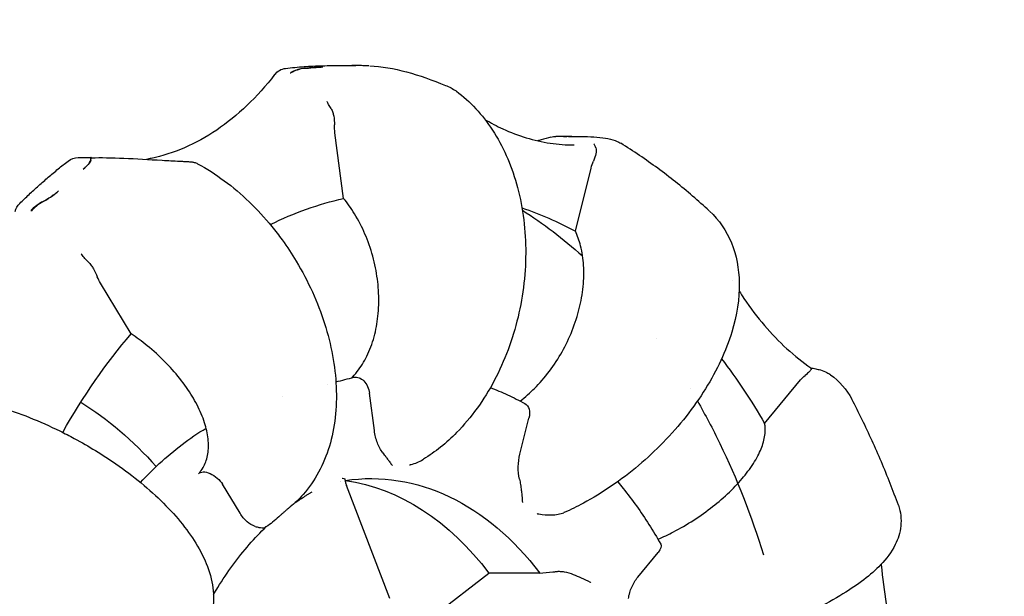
# Model space of a CAD drawing. Header units: inches. Extents: x 1 to 669, y 0 to 417.
# Tile 269 of 448: x 365.93 to 367.74, y 233.04 to 234.11. Entities that reach past the tile are written whole.
import ezdxf

# ---------------------------------------------------------------- set-up
doc = ezdxf.new("R2010")
doc.units = ezdxf.units.IN
doc.header["$LTSCALE"] = 12
doc.header["$MEASUREMENT"] = 0
doc.header["$PDMODE"] = 1
doc.layers.get('Defpoints').update_dxf_attribs({"linetype": 'CONTINUOUS'})
doc.layers.add('D', color=2, linetype='CONTINUOUS')
doc.layers.add('Q', color=4, linetype='CONTINUOUS')
doc.styles.get("Standard").update_dxf_attribs({"font": 'SIMPLEX.SHX', "width": 0.875})
doc.dimstyles.get("Standard").update_dxf_attribs({"dimscale": 28, "dimtxt": 0.125, "dimasz": 0.125, "dimexe": 0.04375, "dimexo": 0.0625, "dimgap": 0.04375, "dimtad": 0, "dimtih": 1, "dimtoh": 1, "dimdec": 4, "dimzin": 12, "dimdsep": 46, "dimlunit": 5, "dimtxsty": 'Standard', "dimcen": 0, "dimclrd": 256, "dimclre": 256, "dimclrt": 256, "dimadec": 1, "dimazin": 3, "dimtfac": 0.875, "dimtdec": 4, "dimtofl": 0, "dimtmove": 0, "dimatfit": 2, "dimfxl": 1, "dimtolj": 1, "dimtzin": 12, "dimlwd": 13, "dimlwe": 13, "dimarcsym": 0})
doc.dimstyles.new('STANDARD$0', dxfattribs={"dimscale": 32, "dimtxt": 0.09375, "dimasz": 0.0625, "dimexe": 0.03125, "dimexo": 0.03125, "dimgap": 0.03125, "dimtad": 1, "dimtih": 1, "dimtoh": 1, "dimdec": 4, "dimzin": 12, "dimdsep": 46, "dimlunit": 5, "dimtxsty": 'Standard', "dimcen": -0.03125, "dimclrd": 256, "dimclre": 256, "dimclrt": 256, "dimadec": 0, "dimazin": 0, "dimtfac": 0.875, "dimtdec": 4, "dimtofl": 0, "dimtmove": 0, "dimatfit": 3, "dimfxl": 1, "dimtolj": 1, "dimtzin": 12, "dimlwd": 13, "dimlwe": 13, "dimarcsym": 0})

# ---------------------------------------------------------------- blocks, each defined once
blk = doc.blocks.new('*D70')
at = {"layer": 'D', "lineweight": 13, "transparency": 16777216}
for p, q in [((327.5446, 287.0038), (425.2048, 287.0038)), ((424.2048, 285.0038), (424.2048, 231.3716)), ((424.2048, 167.621), (424.2048, 223.2466)), ((370.1312, 165.621), (425.2048, 165.621))]:
    blk.add_line(p, q, dxfattribs=at)
at = {"layer": 'D', "transparency": 16777216}
for points in [[(423.8715, 285.0038), (424.5382, 285.0038), (424.2048, 287.0038)], [(423.8715, 167.621), (424.5382, 167.621), (424.2048, 165.621)]]:
    blk.add_solid(points, dxfattribs=at)
at = {"layer": 'Defpoints', "color": 0, "transparency": 16777216}
for p in [(326.5446, 287.0038), (369.1312, 165.621), (424.2048, 165.621)]:
    blk.add_point(p, dxfattribs=at)
at = {"layer": 'D', "transparency": 16777216, "insert": (424.2048, 227.3091), "char_height": 3, "attachment_point": 5}
blk.add_mtext('\\A1;121{\\H0.875x;\\S1/2;}{}{\\C2;%%p1}', dxfattribs=at)

msp = doc.modelspace()

# ---------------------------------------------------------------- linework, layer by layer
at = {"layer": 'Q', "extrusion": (-1, 4.93038e-32, -2.22045e-16)}
for p, q in [((366.50067, 234.02097), (366.54201, 234.02097)), ((366.52262, 233.77662), (366.50662, 233.89752)), ((366.93808, 233.89066), (366.91303, 233.89066)), ((366.03408, 233.85159), (366.05779, 233.85159)), ((366.9491, 233.71627), (366.97799, 233.83229)), ((366.13194, 233.52732), (366.07534, 233.6207)), ((367.29711, 233.36244), (367.36315, 233.44248)), ((366.5792, 233.34915), (366.57006, 233.41817)), ((366.84697, 233.30606), (366.86346, 233.3723)), ((366.33207, 233.19712), (366.29975, 233.25044)), ((366.60768, 233.04007), (366.52775, 233.24826)), ((367.06363, 233.07941), (367.10133, 233.12511)), ((366.68952, 233.00985), (366.78976, 233.08682)), ((366.88334, 233.08682), (366.78976, 233.08682))]:
    msp.add_line(p, q, dxfattribs=at)
at = {"layer": 'Q', "extrusion": (2.22045e-16, -1.09476e-47, -1)}
for centre, start, end in [((-366.41949, 233.98615), 37.59715, 83.21766), ((-366.91303, 233.86066), 72.51018, 90), ((-366.03408, 233.82159), 52.14403, 90), ((-365.9477, 233.74585), 12.52337, 45.48645)]:
    msp.add_arc(centre, 0.03, start, end, dxfattribs=at)
at = {"layer": 'Q', "extrusion": (2.22045e-16, 6.16298e-33, -1)}
msp.add_ellipse((366.55265, 233.90478), major_axis=(-0.00814, 0.07137), ratio=0.6484053, start_param=-1.598605, end_param=-1.3992679, dxfattribs=at)
at = {"layer": 'Q', "extrusion": (2.22045e-16, -3.85186e-34, -1)}
msp.add_ellipse((367.02042, 233.80602), major_axis=(0.00107, 0.07319), ratio=0.6244255, start_param=-1.2129439, end_param=-1.0136068, dxfattribs=at)
at = {"layer": 'Q', "extrusion": (2.22045e-16, 1.09476e-47, -1)}
msp.add_ellipse((366.65623, 232.62097), major_axis=(0, 1.171), ratio=0.7071068, start_param=-0.3305652, end_param=-0.1620717, dxfattribs=at)
at = {"layer": 'Q', "extrusion": (2.22045e-16, 3.28429e-47, -1)}
msp.add_ellipse((366.65623, 232.62097), major_axis=(0, 1.171), ratio=0.7071068, start_param=0.2370826, end_param=0.3615271, dxfattribs=at)
at = {"layer": 'Q', "extrusion": (2.22045e-16, 0, -1)}
for centre, major_axis, ratio, start_param, end_param in [((366.11263, 233.65954), (-0.01221, 0.06674), 0.7268472, -2.0534258, -1.8540887), ((366.65623, 232.62097), (0, -1.171), 0.7071068, -2.3960862, -2.2564668), ((367.39061, 233.38974), (-0.0097, -0.07045), 0.6615542, -3.9617776, -3.7624405), ((365.80063, 232.62097), (0, -0.85), 0.7071068, -2.7340152, -2.4636799)]:
    msp.add_ellipse(centre, major_axis=major_axis, ratio=ratio, start_param=start_param, end_param=end_param, dxfattribs=at)
at = {"layer": 'Q', "extrusion": (2.22045e-16, -1.09476e-47, -1)}
msp.add_ellipse((366.65623, 232.62097), major_axis=(0, 1.171), ratio=0.7071068, start_param=-0.9032571, end_param=-0.6856704, dxfattribs=at)
at = {"layer": 'Q', "extrusion": (2.22045e-16, -1.2326e-32, -1)}
msp.add_ellipse((366.54885, 233.41817), major_axis=(0.00767, -0.02902), ratio=0.6946937, start_param=3.1721419, end_param=4.894048, dxfattribs=at)
at = {"layer": 'Q', "extrusion": (2.22045e-16, 2.46519e-32, -1)}
msp.add_ellipse((366.84224, 233.3723), major_axis=(-0.01337, -0.02687), ratio=0.6666771, start_param=3.1689564, end_param=4.3921208, dxfattribs=at)
at = {"layer": 'Q', "extrusion": (2.22045e-16, 2.46519e-31, -1)}
msp.add_ellipse((366.27854, 233.25044), major_axis=(0.02314, -0.01911), ratio=0.536762, start_param=-3.1119403, end_param=-0.9943055, dxfattribs=at)
at = {"layer": 'Q', "extrusion": (2.22045e-16, -3.28429e-47, -1)}
msp.add_ellipse((366.57303, 232.62097), major_axis=(0, 0.64), ratio=0.7071068, start_param=-0.105854, end_param=0.7555534, dxfattribs=at)
at = {"layer": 'Q', "extrusion": (2.22045e-16, -2.18953e-47, -1)}
msp.add_ellipse((366.47945, 232.62097), major_axis=(0, 0.64), ratio=0.7071068, start_param=0.1035763, end_param=0.7555534, dxfattribs=at)
at = {"layer": 'Q', "extrusion": (2.22045e-16, -4.93038e-32, -1)}
msp.add_ellipse((367.08011, 233.12511), major_axis=(-0.02566, -0.01556), ratio=0.460112, start_param=3.1549717, end_param=4.0633844, dxfattribs=at)
at = {"layer": 'Q'}
for points, knots in [([(366.41594, 234.01594), (366.42158, 234.01661), (366.42721, 234.01722), (366.4385, 234.01829), (366.44414, 234.01876), (366.45544, 234.01956), (366.46109, 234.0199), (366.47239, 234.02044), (366.47805, 234.02064), (366.48936, 234.02091), (366.49501, 234.02097), (366.50067, 234.02097)], [4.628490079, 4.628490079, 4.628490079, 4.628490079, 4.64526986, 4.64526986, 4.66204964, 4.66204964, 4.67882942, 4.67882942, 4.6956092, 4.6956092, 4.71238898, 4.71238898, 4.71238898, 4.71238898]), ([(366.45113, 234.01586), (366.44647, 234.01546), (366.44178, 234.01438), (366.43327, 234.01145), (366.42933, 234.00966), (366.42521, 234.00735), (366.42481, 234.00712), (366.42442, 234.00689)], [-0.068598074, -0.068598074, -0.068598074, -0.068598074, -0.032553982, -0.032553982, 0, 0, 0.0034908, 0.0034908, 0.0034908, 0.0034908]), ([(366.45127, 234.01605), (366.44974, 234.01595), (366.44819, 234.01577), (366.44661, 234.01553), (366.43951, 234.01443), (366.43219, 234.0119), (366.42547, 234.00825)], [0.221604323, 0.221604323, 0.221604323, 0.221604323, 0.232321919, 0.232321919, 0.232321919, 0.280565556, 0.280565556, 0.280565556, 0.280565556]), ([(366.48429, 234.01857), (366.48403, 234.01855), (366.48377, 234.01853), (366.48168, 234.01835), (366.47974, 234.0182), (366.4748, 234.0178), (366.47168, 234.01755), (366.46269, 234.01682), (366.45677, 234.01634), (366.45113, 234.01586)], [0, 0, 0, 0, 0.002767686, 0.002767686, 0.022227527, 0.022227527, 0.05019511, 0.05019511, 0.099680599, 0.099680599, 0.099680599, 0.099680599]), ([(366.45127, 234.01605), (366.45183, 234.01609), (366.4524, 234.01612), (366.45925, 234.01659), (366.46579, 234.01709), (366.47641, 234.01793), (366.4806, 234.01827), (366.48429, 234.01857)], [-0.223431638, -0.223431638, -0.223431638, -0.223431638, -0.219067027, -0.219067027, -0.17114976, -0.17114976, -0.135953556, -0.135953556, -0.135953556, -0.135953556]), ([(366.56884, 234.02057), (366.56702, 234.02063), (366.5652, 234.02067), (366.56155, 234.02076), (366.55973, 234.0208), (366.55609, 234.02086), (366.55427, 234.02089), (366.55062, 234.02093), (366.5488, 234.02095), (366.54515, 234.02097), (366.54333, 234.02097), (366.54151, 234.02097)], [1.549650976, 1.549650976, 1.549650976, 1.549650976, 1.553991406, 1.553991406, 1.558331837, 1.558331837, 1.562672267, 1.562672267, 1.567012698, 1.567012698, 1.571353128, 1.571353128, 1.571353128, 1.571353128]), ([(366.57084, 234.0205), (366.59182, 234.01968), (366.61482, 234.01569), (366.6616, 234.00306), (366.68594, 233.99439), (366.71005, 233.98458)], [0.00251336, 0.00251336, 0.00251336, 0.00251336, 0.08328377, 0.08328377, 0.16205434, 0.16205434, 0.16205434, 0.16205434]), ([(366.39572, 234.00446), (366.3797, 233.98366), (366.36266, 233.96464), (366.32697, 233.93052), (366.30831, 233.91543), (366.26986, 233.88945), (366.25006, 233.87856), (366.20975, 233.8611), (366.18924, 233.85454), (366.16571, 233.84956), (366.16284, 233.849), (366.15998, 233.84847)], [0.82796685, 0.82796685, 0.82796685, 0.82796685, 0.97653275, 0.97653275, 1.12509864, 1.12509864, 1.27366454, 1.27366454, 1.42223043, 1.42223043, 1.44277661, 1.44277661, 1.44277661, 1.44277661]), ([(366.72999, 233.9739), (366.75547, 233.95503), (366.77803, 233.93053), (366.81541, 233.87328), (366.8304, 233.83953), (366.85134, 233.7659), (366.85707, 233.72485), (366.85801, 233.64191), (366.85317, 233.59895), (366.83363, 233.51724), (366.81876, 233.47741), (366.7808, 233.40559), (366.75717, 233.3727), (366.71171, 233.32644), (366.69111, 233.30982), (366.66939, 233.29651)], [0, 0, 0, 0, 0.11534859, 0.11534859, 0.23509994, 0.23509994, 0.36069923, 0.36069923, 0.48718854, 0.48718854, 0.61315978, 0.61315978, 0.73980248, 0.73980248, 0.82906332, 0.82906332, 0.82906332, 0.82906332]), ([(366.71005, 233.98458), (366.71347, 233.98319), (366.71689, 233.98166), (366.72339, 233.97827), (366.7265, 233.97641), (366.72937, 233.97434)], [0, 0, 0, 0, 0.011134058, 0.011134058, 0.022039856, 0.022039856, 0.022039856, 0.022039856]), ([(366.49962, 233.94195), (366.49787, 233.94475), (366.49632, 233.9472), (366.49378, 233.9514), (366.49278, 233.95316), (366.49204, 233.9546), (366.49204, 233.9546), (366.49203, 233.95463)], [0.000001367, 0.000001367, 0.000001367, 0.000001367, 0.030242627, 0.030242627, 0.060141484, 0.060141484, 0.060484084, 0.060484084, 0.060484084, 0.060484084]), ([(366.49962, 233.94195), (366.50099, 233.93976), (366.50202, 233.93719), (366.50343, 233.93245), (366.50392, 233.93027), (366.50522, 233.92291), (366.50565, 233.9173), (366.50566, 233.91176)], [-0.084371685, -0.084371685, -0.084371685, -0.084371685, -0.060530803, -0.060530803, -0.04218495, -0.04218495, -0.000000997, -0.000000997, -0.000000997, -0.000000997]), ([(366.78255, 233.92192), (366.79336, 233.9155), (366.80432, 233.90972), (366.82962, 233.89803), (366.84402, 233.89255), (366.87307, 233.88377), (366.88772, 233.88047), (366.91713, 233.87608), (366.93189, 233.87498), (366.94665, 233.87498)], [4.31456712, 4.31456712, 4.31456712, 4.31456712, 4.39662432, 4.39662432, 4.50187921, 4.50187921, 4.60713409, 4.60713409, 4.71238898, 4.71238898, 4.71238898, 4.71238898]), ([(366.90401, 233.88927), (366.89797, 233.88737), (366.8919, 233.88565), (366.88371, 233.8836), (366.88159, 233.88309), (366.87948, 233.88261)], [1.351565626, 1.351565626, 1.351565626, 1.351565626, 1.395411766, 1.395411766, 1.410649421, 1.410649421, 1.410649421, 1.410649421]), ([(366.93628, 233.89037), (366.93375, 233.89029), (366.93122, 233.89007), (366.92826, 233.88965), (366.92781, 233.88958), (366.92736, 233.8895)], [-0.019252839, -0.019252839, -0.019252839, -0.019252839, 0, 0, 0.0034908, 0.0034908, 0.0034908, 0.0034908]), ([(366.93628, 233.89037), (366.9563, 233.89097), (366.97407, 233.89061), (367.00381, 233.88788), (367.0152, 233.88597), (367.02798, 233.88046), (367.0301, 233.87941), (367.03232, 233.87803)], [0, 0, 0, 0, 0.07593464, 0.07593464, 0.15555523, 0.15555523, 0.17115658, 0.17115658, 0.17115658, 0.17115658]), ([(366.98653, 233.86988), (366.98715, 233.86811), (366.98731, 233.86609), (366.98711, 233.86234), (366.98686, 233.86061), (366.98565, 233.85471), (366.98415, 233.85009), (366.9822, 233.84529)], [-0.084371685, -0.084371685, -0.084371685, -0.084371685, -0.060530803, -0.060530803, -0.04218495, -0.04218495, -0.000000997, -0.000000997, -0.000000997, -0.000000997]), ([(366.98653, 233.86988), (366.98574, 233.87214), (366.98498, 233.87383), (366.98368, 233.87618), (366.98313, 233.87684), (366.98271, 233.87706), (366.98271, 233.87706), (366.9827, 233.87706)], [0.000001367, 0.000001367, 0.000001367, 0.000001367, 0.030242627, 0.030242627, 0.060141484, 0.060141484, 0.060484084, 0.060484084, 0.060484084, 0.060484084]), ([(367.19515, 233.75366), (367.18511, 233.76294), (367.17491, 233.77203), (367.15418, 233.78984), (367.14365, 233.79855), (367.12226, 233.81558), (367.11139, 233.82389), (367.08935, 233.8401), (367.07816, 233.848), (367.05548, 233.86335), (367.04398, 233.8708), (367.03233, 233.87803)], [0.99185233, 0.99185233, 0.99185233, 0.99185233, 1.02501006, 1.02501006, 1.05816778, 1.05816778, 1.0913255, 1.0913255, 1.12448322, 1.12448322, 1.15764094, 1.15764094, 1.15764094, 1.15764094]), ([(365.92667, 233.76724), (365.93239, 233.77287), (365.93816, 233.77842), (365.94978, 233.78934), (365.95564, 233.79472), (365.96743, 233.8053), (365.97336, 233.81051), (365.98532, 233.82074), (365.99133, 233.82577), (366.00344, 233.83566), (366.00954, 233.84051), (366.01567, 233.84528)], [4.1048913, 4.1048913, 4.1048913, 4.1048913, 4.12588433, 4.12588433, 4.14687736, 4.14687736, 4.16787039, 4.16787039, 4.18886341, 4.18886341, 4.20985644, 4.20985644, 4.20985644, 4.20985644]), ([(366.04356, 233.83039), (366.04776, 233.83385), (366.0512, 233.83728), (366.0558, 233.84319), (366.05706, 233.84563), (366.0574, 233.84769), (366.05741, 233.84779), (366.05742, 233.84788)], [-0.427982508, -0.427982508, -0.427982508, -0.427982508, -0.384201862, -0.384201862, -0.344834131, -0.344834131, -0.342890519, -0.342890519, -0.342890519, -0.342890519]), ([(366.05761, 233.84784), (366.05756, 233.84758), (366.05751, 233.84733), (366.05681, 233.84484), (366.05514, 233.8421), (366.05118, 233.83745), (366.04958, 233.83578), (366.04648, 233.83287), (366.04506, 233.83163), (366.04356, 233.83039)], [-0.096603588, -0.096603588, -0.096603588, -0.096603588, -0.090952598, -0.090952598, -0.04391019, -0.04391019, -0.018693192, -0.018693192, 0, 0, 0, 0]), ([(366.05742, 233.84788), (366.05749, 233.84846), (366.05755, 233.84898), (366.0576, 233.84943), (366.05776, 233.85087), (366.05782, 233.85159), (366.05779, 233.85159)], [-0.071452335, -0.071452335, -0.071452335, -0.071452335, -0.058365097, -0.058365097, -0.058365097, -0.016567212, -0.016567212, -0.016567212, -0.016567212]), ([(366.05761, 233.84784), (366.05791, 233.84956), (366.05817, 233.85059), (366.05852, 233.85127), (366.05862, 233.85137), (366.05872, 233.85137)], [0.000015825, 0.000015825, 0.000015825, 0.000015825, 0.035957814, 0.035957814, 0.051773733, 0.051773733, 0.051773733, 0.051773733]), ([(366.05874, 233.85137), (366.05869, 233.85139), (366.05863, 233.8514), (366.05851, 233.85143), (366.05844, 233.85144), (366.05831, 233.85147), (366.05825, 233.85149), (366.05812, 233.85152), (366.05805, 233.85153), (366.05792, 233.85156), (366.05786, 233.85158), (366.05779, 233.85159)], [1.7324591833, 1.7324591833, 1.7324591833, 1.7324591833, 1.7328757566, 1.7328757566, 1.7333430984, 1.7333430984, 1.7338104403, 1.7338104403, 1.7342777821, 1.7342777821, 1.7347451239, 1.7347451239, 1.7347451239, 1.7347451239]), ([(366.05872, 233.85137), (366.0756, 233.85183), (366.09605, 233.85152), (366.14019, 233.84969), (366.16433, 233.8482), (366.19946, 233.84621), (366.21011, 233.84564), (366.22078, 233.84514)], [0, 0, 0, 0, 0.07827829, 0.07827829, 0.15388705, 0.15388705, 0.18596698, 0.18596698, 0.18596698, 0.18596698]), ([(366.22078, 233.84514), (366.22327, 233.84503), (366.2258, 233.8449), (366.23015, 233.84469), (366.23203, 233.84459), (366.23489, 233.84443), (366.23596, 233.84437), (366.23847, 233.84421), (366.23978, 233.84413), (366.24164, 233.84397), (366.2423, 233.8439), (366.2437, 233.84373), (366.24438, 233.84362), (366.24585, 233.84335), (366.24666, 233.84317), (366.24861, 233.84265), (366.24976, 233.84227), (366.25193, 233.8414), (366.25296, 233.84092), (366.25396, 233.84038)], [0, 0, 0, 0, 0.007498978, 0.007498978, 0.013251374, 0.013251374, 0.016907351, 0.016907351, 0.022578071, 0.022578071, 0.025900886, 0.025900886, 0.028300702, 0.028300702, 0.0308619, 0.0308619, 0.034507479, 0.034507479, 0.037915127, 0.037915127, 0.037915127, 0.037915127]), ([(366.25396, 233.84038), (366.28722, 233.82249), (366.31967, 233.79838), (366.36355, 233.75604), (366.37744, 233.7409), (366.39704, 233.71688), (366.40339, 233.70861), (366.41871, 233.68745), (366.42741, 233.67428), (366.45728, 233.62457), (366.47511, 233.58534), (366.49984, 233.50734), (366.5072, 233.46759), (366.51056, 233.39139), (366.50645, 233.35395), (366.48627, 233.28703), (366.46993, 233.25638), (366.44072, 233.22337), (366.43266, 233.21563), (366.42403, 233.20864)], [0, 0, 0, 0, 0.12669596, 0.12669596, 0.18925853, 0.18925853, 0.22070627, 0.22070627, 0.26792597, 0.26792597, 0.39469414, 0.39469414, 0.52026012, 0.52026012, 0.64756255, 0.64756255, 0.77342174, 0.77342174, 0.81617278, 0.81617278, 0.81617278, 0.81617278]), ([(365.99792, 233.79037), (365.99771, 233.79017), (365.99749, 233.78997), (365.99574, 233.78837), (365.99409, 233.78695), (365.98987, 233.78353), (365.98719, 233.78151), (365.97936, 233.77606), (365.97414, 233.77289), (365.9691, 233.77022)], [0, 0, 0, 0, 0.002767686, 0.002767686, 0.022227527, 0.022227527, 0.05019511, 0.05019511, 0.099680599, 0.099680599, 0.099680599, 0.099680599]), ([(365.96915, 233.77048), (365.96966, 233.77074), (365.97017, 233.771), (365.97632, 233.7742), (365.98208, 233.77783), (365.99127, 233.78456), (365.99483, 233.7875), (365.99792, 233.79037)], [-0.223431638, -0.223431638, -0.223431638, -0.223431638, -0.219067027, -0.219067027, -0.17114976, -0.17114976, -0.135953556, -0.135953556, -0.135953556, -0.135953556]), ([(366.53754, 233.44639), (366.53815, 233.44701), (366.53876, 233.44764), (366.54699, 233.45636), (366.55383, 233.46574), (366.56491, 233.48462), (366.57017, 233.49586), (366.5786, 233.52006), (366.58177, 233.53303), (366.58585, 233.5577), (366.58714, 233.57167), (366.58744, 233.60023), (366.58646, 233.61481), (366.58293, 233.64151), (366.58005, 233.65609), (366.57219, 233.68464), (366.5672, 233.69862), (366.55659, 233.72328), (366.54998, 233.73624), (366.5363, 233.75857), (366.52944, 233.76819), (366.52262, 233.77662)], [1.95760897, 1.95760897, 1.95760897, 1.95760897, 1.9657383, 1.9657383, 2.06919669, 2.06919669, 2.17268186, 2.17268186, 2.27616702, 2.27616702, 2.37966366, 2.37966366, 2.4831603, 2.4831603, 2.58664951, 2.58664951, 2.69013871, 2.69013871, 2.79360598, 2.79360598, 2.88108268, 2.88108268, 2.88108268, 2.88108268]), ([(365.9691, 233.77022), (365.96492, 233.76802), (365.96095, 233.76534), (365.95405, 233.75978), (365.95099, 233.7569), (365.94795, 233.75358), (365.94765, 233.75325), (365.94736, 233.75292)], [-0.068598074, -0.068598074, -0.068598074, -0.068598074, -0.032553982, -0.032553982, 0, 0, 0.0034908, 0.0034908, 0.0034908, 0.0034908]), ([(365.96915, 233.77048), (365.96777, 233.7698), (365.96639, 233.76905), (365.96501, 233.76825), (365.9588, 233.76463), (365.95285, 233.76), (365.94779, 233.75484)], [0.221604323, 0.221604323, 0.221604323, 0.221604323, 0.232321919, 0.232321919, 0.232321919, 0.280565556, 0.280565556, 0.280565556, 0.280565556]), ([(367.19592, 233.75294), (367.21315, 233.7368), (367.22687, 233.71662), (367.24524, 233.67195), (367.24994, 233.64692), (367.25095, 233.59209), (367.24608, 233.56132), (367.22611, 233.49597), (367.20949, 233.46046), (367.16692, 233.39194), (367.14023, 233.35809), (367.09619, 233.31272), (367.08104, 233.29855), (367.03344, 233.25828), (366.99867, 233.23443), (366.95196, 233.20942), (366.94017, 233.20368), (366.92838, 233.19852)], [0.0014267, 0.0014267, 0.0014267, 0.0014267, 0.09772662, 0.09772662, 0.19673005, 0.19673005, 0.30961343, 0.30961343, 0.43654233, 0.43654233, 0.56477969, 0.56477969, 0.62660204, 0.62660204, 0.75225772, 0.75225772, 0.79423586, 0.79423586, 0.79423586, 0.79423586]), ([(366.84726, 233.40366), (366.85672, 233.41083), (366.86584, 233.41889), (366.88298, 233.43606), (366.89241, 233.44685), (366.90982, 233.47008), (366.91781, 233.48252), (366.93105, 233.50619), (366.93753, 233.5196), (366.94844, 233.547), (366.95287, 233.56099), (366.95925, 233.58662), (366.96178, 233.60061), (366.96452, 233.62801), (366.96472, 233.64142), (366.96327, 233.66508), (366.96148, 233.67752), (366.95608, 233.69895), (366.9528, 233.70818), (366.9491, 233.71627)], [1.97658065, 1.97658065, 1.97658065, 1.97658065, 2.06919669, 2.06919669, 2.17268186, 2.17268186, 2.27616702, 2.27616702, 2.37966366, 2.37966366, 2.4831603, 2.4831603, 2.58664951, 2.58664951, 2.69013871, 2.69013871, 2.79360598, 2.79360598, 2.88108268, 2.88108268, 2.88108268, 2.88108268]), ([(366.05246, 233.66007), (366.04969, 233.66265), (366.0472, 233.6652), (366.04292, 233.67013), (366.04113, 233.67252), (366.0397, 233.67479), (366.03969, 233.6748), (366.03966, 233.67484)], [0.000001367, 0.000001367, 0.000001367, 0.000001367, 0.030242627, 0.030242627, 0.060141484, 0.060141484, 0.060484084, 0.060484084, 0.060484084, 0.060484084]), ([(366.05246, 233.66007), (366.05463, 233.65805), (366.0566, 233.65562), (366.05976, 233.65115), (366.06105, 233.6491), (366.06504, 233.64226), (366.06751, 233.63715), (366.06947, 233.63236)], [-0.084371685, -0.084371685, -0.084371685, -0.084371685, -0.060530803, -0.060530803, -0.04218495, -0.04218495, -0.000000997, -0.000000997, -0.000000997, -0.000000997]), ([(367.25021, 233.60592), (367.25312, 233.60135), (367.25608, 233.59683), (367.27098, 233.57476), (367.28358, 233.55817), (367.30996, 233.5273), (367.32375, 233.51301), (367.35228, 233.48692), (367.36703, 233.47512), (367.38215, 233.46462)], [3.87417907, 3.87417907, 3.87417907, 3.87417907, 3.90378162, 3.90378162, 4.02112483, 4.02112483, 4.13846805, 4.13846805, 4.25581127, 4.25581127, 4.25581127, 4.25581127]), ([(366.25571, 233.2699), (366.25683, 233.27112), (366.25791, 233.27238), (366.26386, 233.27993), (366.26755, 233.28718), (366.27229, 233.30176), (366.27377, 233.31044), (366.27407, 233.32914), (366.27289, 233.33916), (366.26869, 233.35821), (366.26528, 233.36901), (366.256, 233.39106), (366.25012, 233.40233), (366.23762, 233.42295), (366.22985, 233.43421), (366.21239, 233.45627), (366.20271, 233.46706), (366.18382, 233.48611), (366.17286, 233.49613), (366.15167, 233.51338), (366.14159, 233.5208), (366.13194, 233.52732)], [1.94412235, 1.94412235, 1.94412235, 1.94412235, 1.9657383, 1.9657383, 2.06919669, 2.06919669, 2.17268186, 2.17268186, 2.27616702, 2.27616702, 2.37966366, 2.37966366, 2.4831603, 2.4831603, 2.58664951, 2.58664951, 2.69013871, 2.69013871, 2.79360598, 2.79360598, 2.88108268, 2.88108268, 2.88108268, 2.88108268]), ([(367.38273, 233.46316), (367.38285, 233.46229), (367.38245, 233.46136), (367.38121, 233.45961), (367.38048, 233.4588), (367.3776, 233.45593), (367.37477, 233.45355), (367.37139, 233.45077)], [-0.084371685, -0.084371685, -0.084371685, -0.084371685, -0.060530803, -0.060530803, -0.04218495, -0.04218495, -0.000000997, -0.000000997, -0.000000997, -0.000000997]), ([(367.38205, 233.46468), (367.38505, 233.46424), (367.38815, 233.46368), (367.39406, 233.46238), (367.39689, 233.46165), (367.40385, 233.45951), (367.40799, 233.4579), (367.4141, 233.45475), (367.41634, 233.45338), (367.41842, 233.45186)], [0.000121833, 0.000121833, 0.000121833, 0.000121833, 0.010049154, 0.010049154, 0.018796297, 0.018796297, 0.031901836, 0.031901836, 0.04015562, 0.04015562, 0.04015562, 0.04015562]), ([(366.79251, 233.42828), (366.80311, 233.42428), (366.81363, 233.41988), (366.83484, 233.41012), (366.84554, 233.40472), (366.8561, 233.39892)], [4.97294863, 4.97294863, 4.97294863, 4.97294863, 5.02702502, 5.02702502, 5.08317218, 5.08317218, 5.08317218, 5.08317218]), ([(365.88879, 233.39316), (365.92557, 233.38193), (365.96382, 233.36665), (366.00947, 233.34417), (366.01834, 233.3396), (366.05361, 233.32061), (366.07946, 233.30476), (366.13595, 233.26551), (366.16584, 233.2409), (366.2167, 233.19023), (366.23818, 233.16356), (366.27047, 233.10841), (366.28139, 233.07871), (366.28409, 233.0296), (366.2812, 233.00995), (366.27376, 232.99214)], [0, 0, 0, 0, 0.12305488, 0.12305488, 0.15295128, 0.15295128, 0.24321717, 0.24321717, 0.36467756, 0.36467756, 0.48862477, 0.48862477, 0.62048317, 0.62048317, 0.70439921, 0.70439921, 0.70439921, 0.70439921]), ([(367.17343, 233.40372), (367.18787, 233.37842), (367.20162, 233.3523), (367.24579, 233.26106), (367.27272, 233.19241), (367.29487, 233.12072)], [5.60414625, 5.60414625, 5.60414625, 5.60414625, 5.68276839, 5.68276839, 5.87114391, 5.87114391, 5.87114391, 5.87114391]), ([(367.54306, 233.21181), (367.53822, 233.22528), (367.5332, 233.23866), (367.52281, 233.26527), (367.51745, 233.27848), (367.50636, 233.30474), (367.50064, 233.31777), (367.48886, 233.34364), (367.48279, 233.35648), (367.4703, 233.38196), (367.46388, 233.39459), (367.45729, 233.40711)], [0.47048865, 0.47048865, 0.47048865, 0.47048865, 0.50441689, 0.50441689, 0.53834513, 0.53834513, 0.57227336, 0.57227336, 0.6062016, 0.6062016, 0.64012984, 0.64012984, 0.64012984, 0.64012984]), ([(367.10087, 233.14919), (367.11069, 233.1535), (367.12036, 233.15816), (367.14126, 233.1691), (367.15415, 233.17654), (367.179, 233.19257), (367.19097, 233.20116), (367.21179, 233.21749), (367.22256, 233.22674), (367.24225, 233.24565), (367.25116, 233.2553), (367.26574, 233.27298), (367.27276, 233.28263), (367.28427, 233.30154), (367.28876, 233.31079), (367.29489, 233.32712), (367.29708, 233.3357), (367.29854, 233.35049), (367.29821, 233.35685), (367.29711, 233.36244)], [1.99157439, 1.99157439, 1.99157439, 1.99157439, 2.06919669, 2.06919669, 2.17268186, 2.17268186, 2.27616702, 2.27616702, 2.37966366, 2.37966366, 2.4831603, 2.4831603, 2.58664951, 2.58664951, 2.69013871, 2.69013871, 2.79360598, 2.79360598, 2.88108268, 2.88108268, 2.88108268, 2.88108268]), ([(366.14876, 233.25392), (366.15999, 233.26602), (366.17156, 233.27755), (366.21065, 233.31352), (366.23949, 233.33539), (366.26959, 233.35373)], [4.06142498, 4.06142498, 4.06142498, 4.06142498, 4.1356021, 4.1356021, 4.30551526, 4.30551526, 4.30551526, 4.30551526]), ([(366.59478, 233.30845), (366.59075, 233.31364), (366.5874, 233.31982), (366.58211, 233.33365), (366.58024, 233.34128), (366.5792, 233.34915)], [0.00000407, 0.00000407, 0.00000407, 0.00000407, 0.05879473, 0.05879473, 0.11966447, 0.11966447, 0.11966447, 0.11966447]), ([(366.59478, 233.30845), (366.59667, 233.30601), (366.59836, 233.30374), (366.5999, 233.30164), (366.60162, 233.29929), (366.60315, 233.29716), (366.60452, 233.29526), (366.60506, 233.2945), (366.60558, 233.29378), (366.60607, 233.2931), (366.6079, 233.29058), (366.60944, 233.2885), (366.61075, 233.28692), (366.6115, 233.28602), (366.61217, 233.28529), (366.61277, 233.28472)], [0.000000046, 0.000000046, 0.000000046, 0.000000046, 0.0002721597, 0.0002721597, 0.0002721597, 0.0005760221, 0.0005760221, 0.0005760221, 0.0006963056, 0.0006963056, 0.0006963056, 0.0011404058, 0.0011404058, 0.0011404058, 0.0013926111, 0.0013926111, 0.0013926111, 0.0013926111]), ([(366.84607, 233.25979), (366.84442, 233.26714), (366.8437, 233.27486), (366.84401, 233.29058), (366.84509, 233.29851), (366.84697, 233.30606)], [0.00000407, 0.00000407, 0.00000407, 0.00000407, 0.05879473, 0.05879473, 0.11966447, 0.11966447, 0.11966447, 0.11966447]), ([(366.64358, 233.28609), (366.64409, 233.28621), (366.64512, 233.28645), (366.64614, 233.28672), (366.65431, 233.28891), (366.66174, 233.29197), (366.66871, 233.2961), (366.66905, 233.2963), (366.66939, 233.29651)], [-0.138660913, -0.138660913, -0.138660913, -0.138660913, -0.134638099, -0.130612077, -0.130612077, -0.069332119, -0.069332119, -0.06617317, -0.06617317, -0.06617317, -0.06617317]), ([(366.5201, 233.26144), (366.52016, 233.26144), (366.52028, 233.26142), (366.52229, 233.26113), (366.52441, 233.26116), (366.52485, 233.26055), (366.52488, 233.26049), (366.52488, 233.26042)], [-0.00281238, -0.00281238, -0.00281238, -0.00281238, 0, 0, 0.10142687, 0.10142687, 0.11133056, 0.11133056, 0.11133056, 0.11133056]), ([(366.52488, 233.26042), (366.52498, 233.25873), (366.52528, 233.25663), (366.5263, 233.25243), (366.52694, 233.25037), (366.52775, 233.24826)], [0, 0, 0, 0, 0.00935592, 0.00935592, 0.017112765, 0.017112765, 0.017112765, 0.017112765]), ([(366.84607, 233.25979), (366.84685, 233.25635), (366.84747, 233.25299), (366.848, 233.24976), (366.84859, 233.24615), (366.84906, 233.2427), (366.84945, 233.23943), (366.84961, 233.23814), (366.84975, 233.23688), (366.84988, 233.23564), (366.85037, 233.23108), (366.85071, 233.22687), (366.85101, 233.2231), (366.85118, 233.22096), (366.85133, 233.21897), (366.85149, 233.21713)], [0.000000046, 0.000000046, 0.000000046, 0.000000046, 0.0002721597, 0.0002721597, 0.0002721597, 0.0005760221, 0.0005760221, 0.0005760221, 0.0006963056, 0.0006963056, 0.0006963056, 0.0011404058, 0.0011404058, 0.0011404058, 0.0013926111, 0.0013926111, 0.0013926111, 0.0013926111]), ([(367.0269, 233.25524), (367.03031, 233.25115), (367.03369, 233.247), (367.04536, 233.23234), (367.05348, 233.22156), (367.06926, 233.1994), (367.07692, 233.18801), (367.09176, 233.16468), (367.09894, 233.15273), (367.10587, 233.14051)], [5.41576858, 5.41576858, 5.41576858, 5.41576858, 5.43831019, 5.43831019, 5.49452266, 5.49452266, 5.55073513, 5.55073513, 5.6069476, 5.6069476, 5.6069476, 5.6069476]), ([(366.43175, 233.21523), (366.4333, 233.21634), (366.43486, 233.21743), (366.43924, 233.22047), (366.44207, 233.22238), (366.44776, 233.22612), (366.45062, 233.22795), (366.45348, 233.22973)], [4.245177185, 4.245177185, 4.245177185, 4.245177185, 4.256571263, 4.256571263, 4.277170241, 4.277170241, 4.297769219, 4.297769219, 4.297769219, 4.297769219]), ([(366.46395, 233.2359), (366.46327, 233.23552), (366.46258, 233.23513), (366.4612, 233.23435), (366.46051, 233.23395), (366.45912, 233.23314), (366.45842, 233.23273), (366.45702, 233.2319), (366.45632, 233.23147), (366.45491, 233.23061), (366.4542, 233.23018), (366.45348, 233.22973)], [1.945191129, 1.945191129, 1.945191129, 1.945191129, 1.953236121, 1.953236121, 1.961281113, 1.961281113, 1.969326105, 1.969326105, 1.977371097, 1.977371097, 1.985416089, 1.985416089, 1.985416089, 1.985416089]), ([(367.54306, 233.2118), (367.54745, 233.1996), (367.54888, 233.18611), (367.5463, 233.16131), (367.54248, 233.14968), (367.53048, 233.1255), (367.52126, 233.11348), (367.49236, 233.08324), (367.46904, 233.06573), (367.40967, 233.02937), (367.37129, 233.01034), (367.31221, 232.98596), (367.2939, 232.97897), (367.25706, 232.96596), (367.23842, 232.95989), (367.18452, 232.94373), (367.14843, 232.93467), (367.11399, 232.92776)], [0, 0, 0, 0, 0.05539443, 0.05539443, 0.11061413, 0.11061413, 0.18443439, 0.18443439, 0.30910092, 0.30910092, 0.45073364, 0.45073364, 0.51080988, 0.51080988, 0.56939421, 0.56939421, 0.67963673, 0.67963673, 0.67963673, 0.67963673]), ([(366.35996, 233.17289), (366.35463, 233.17454), (366.34955, 233.17752), (366.34007, 233.18575), (366.33575, 233.19104), (366.33207, 233.19712)], [0.00000407, 0.00000407, 0.00000407, 0.00000407, 0.05879473, 0.05879473, 0.11966447, 0.11966447, 0.11966447, 0.11966447]), ([(366.42404, 233.20865), (366.42269, 233.20755), (366.42133, 233.20643), (366.41861, 233.20415), (366.41724, 233.20298), (366.41449, 233.20061), (366.41311, 233.1994), (366.41034, 233.19693), (366.40895, 233.19567), (366.40617, 233.19312), (366.40479, 233.19182), (366.40339, 233.1905)], [2.09131737, 2.09131737, 2.09131737, 2.09131737, 2.105341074, 2.105341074, 2.119364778, 2.119364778, 2.133388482, 2.133388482, 2.147412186, 2.147412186, 2.161359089, 2.161359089, 2.161359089, 2.161359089]), ([(366.87865, 233.19653), (366.87916, 233.19642), (366.88019, 233.1962), (366.88122, 233.196), (366.88952, 233.19444), (366.8974, 233.19381), (366.90912, 233.19415), (366.9133, 233.19456), (366.92091, 233.19594), (366.9244, 233.19689), (366.92742, 233.19811)], [-0.13866091, -0.13866091, -0.13866091, -0.13866091, -0.1346381, -0.13061207, -0.13061207, -0.06933212, -0.06933212, -0.03385668, -0.03385668, -0.00000095, -0.00000095, -0.00000095, -0.00000095]), ([(366.28312, 233.04709), (366.28575, 233.05159), (366.28841, 233.05603), (366.29996, 233.07478), (366.30922, 233.08856), (366.3285, 233.11489), (366.33853, 233.12744), (366.35907, 233.15102), (366.36959, 233.16207), (366.38038, 233.17245)], [3.83188913, 3.83188913, 3.83188913, 3.83188913, 3.85828769, 3.85828769, 3.94448118, 3.94448118, 4.03067467, 4.03067467, 4.11545134, 4.11545134, 4.11545134, 4.11545134]), ([(366.35996, 233.17289), (366.36245, 233.17212), (366.36469, 233.17153), (366.3667, 233.17113), (366.36895, 233.17067), (366.37092, 233.17044), (366.37266, 233.17041), (366.37335, 233.17039), (366.374, 233.17041), (366.37462, 233.17046), (366.37667, 233.17063), (366.37835, 233.17115), (366.3797, 233.17201)], [0.000000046, 0.000000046, 0.000000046, 0.000000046, 0.0002721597, 0.0002721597, 0.0002721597, 0.0005760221, 0.0005760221, 0.0005760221, 0.0006963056, 0.0006963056, 0.0006963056, 0.0010980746, 0.0010980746, 0.0010980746, 0.0010980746]), ([(367.51152, 233.1033), (367.51156, 233.10289), (367.51159, 233.10249), (367.51371, 233.07789), (367.51679, 233.05388), (367.52486, 233.00654), (367.52987, 232.98323), (367.54172, 232.93761), (367.54857, 232.9153), (367.5639, 232.87236), (367.57236, 232.8517), (367.58159, 232.83182)], [3.26102465, 3.26102465, 3.26102465, 3.26102465, 3.26296193, 3.26296193, 3.3783639, 3.3783639, 3.49376586, 3.49376586, 3.60916783, 3.60916783, 3.72280691, 3.72280691, 3.72280691, 3.72280691]), ([(366.88334, 233.08682), (366.8911, 233.08741), (366.89916, 233.08817), (366.90969, 233.08941), (366.91196, 233.0897), (366.91425, 233.08999)], [-2.794190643, -2.794190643, -2.794190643, -2.794190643, -2.723549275, -2.723549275, -2.704209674, -2.704209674, -2.704209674, -2.704209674]), ([(366.91425, 233.08999), (366.91634, 233.09026), (366.91855, 233.09033), (366.92337, 233.09011), (366.92596, 233.0898), (366.9341, 233.08831), (366.9397, 233.08659), (366.95483, 233.08085), (366.96415, 233.07603), (366.97653, 233.07029), (366.97732, 233.06993), (366.97766, 233.06977)], [0, 0, 0, 0, 0.01914745, 0.01914745, 0.04002829, 0.04002829, 0.0841274, 0.0841274, 0.16261308, 0.16261308, 0.16478934, 0.16478934, 0.16478934, 0.16478934]), ([(367.0465, 233.03997), (367.04766, 233.0475), (367.04977, 233.05469), (367.05559, 233.06809), (367.05933, 233.0742), (367.06363, 233.07941)], [0.00000407, 0.00000407, 0.00000407, 0.00000407, 0.05879473, 0.05879473, 0.11966447, 0.11966447, 0.11966447, 0.11966447])]:
    msp.add_open_spline(points, degree=3, knots=knots, dxfattribs=at)
for points in [[(366.53796, 234.02096), (366.54051, 234.02097), (366.54284, 234.02098), (366.54491, 234.02096)], [(366.54151, 234.02097), (366.54037, 234.02097), (366.53919, 234.02096), (366.53796, 234.02096)], [(366.56888, 234.02057), (366.56887, 234.02057), (366.56885, 234.02057), (366.56884, 234.02057)], [(366.94214, 233.89052), (366.93776, 233.89082), (366.93323, 233.89063), (366.92874, 233.88994)], [(366.85144, 233.75484), (366.88964, 233.73067), (366.9267, 233.7025), (366.96221, 233.67059)], [(367.23813, 233.62573), (367.23813, 233.62573), (367.23813, 233.62573), (367.23813, 233.62573)], [(367.09905, 233.51849), (367.09905, 233.51849), (367.09905, 233.51849), (367.09905, 233.51849)], [(367.38273, 233.46316), (367.38262, 233.46396), (367.38242, 233.46443), (367.38215, 233.46462)], [(366.50838, 233.4387), (366.51944, 233.44202), (366.53059, 233.4449), (366.54179, 233.44734)], [(367.41842, 233.45186), (367.43442, 233.44014), (367.44805, 233.42466), (367.45729, 233.40711)], [(366.49356, 233.434), (366.49356, 233.434), (366.49356, 233.434), (366.49356, 233.434)], [(366.41097, 233.41122), (366.41097, 233.41122), (366.41098, 233.41122), (366.41098, 233.41122)], [(367.1602, 233.42636), (367.1602, 233.42635), (367.16021, 233.42635), (367.16021, 233.42634)], [(366.51602, 233.25582), (366.51602, 233.25582), (366.51602, 233.25582), (366.51602, 233.25582)], [(366.51616, 233.25633), (366.51616, 233.25633), (366.51616, 233.25633), (366.51616, 233.25633)], [(366.43134, 233.21493), (366.43134, 233.21493), (366.43134, 233.21493), (366.43134, 233.21493)], [(366.92838, 233.19852), (366.92806, 233.19838), (366.92774, 233.19824), (366.92742, 233.19811)], [(366.40339, 233.1905), (366.3961, 233.18359), (366.38818, 233.17743), (366.3797, 233.17201)]]:
    msp.add_open_spline(points, degree=3, dxfattribs=at)

# ---------------------------------------------------------------- dimensions: what is measured, and where the dimension line sits
at = {"layer": 'D'}
dim = msp.add_linear_dim(base=(424.20482, 165.62097), p1=(326.54465, 287.0038), p2=(369.1312, 165.62097), angle=90, text='<>{}{\\C2;%%p1}', dimstyle='STANDARD$0', override={"dimdec": 1, "dimtp": 1, "dimtm": 1, "dimarcsym": 1}, dxfattribs=at)
dim.commit()
dim.dimension.update_dxf_attribs({"geometry": '*D70', "text_midpoint": (424.20482, 227.30911), "dimtype": 160})

# ---------------------------------------------------------------- leaders
at = {"layer": 'D', "annotation_type": 0, "has_hookline": 1, "hookline_direction": 0, "text_width": 26.6875}
msp.add_leader([(346.29356, 235.62097), (369.49455, 221.78919), (372.99455, 221.78919)], dimstyle='Standard', override={"dimgap": 0.04375, "dimtad": 0, "dimarcsym": 1}, dxfattribs=at)

doc.saveas('drawing.dxf')
